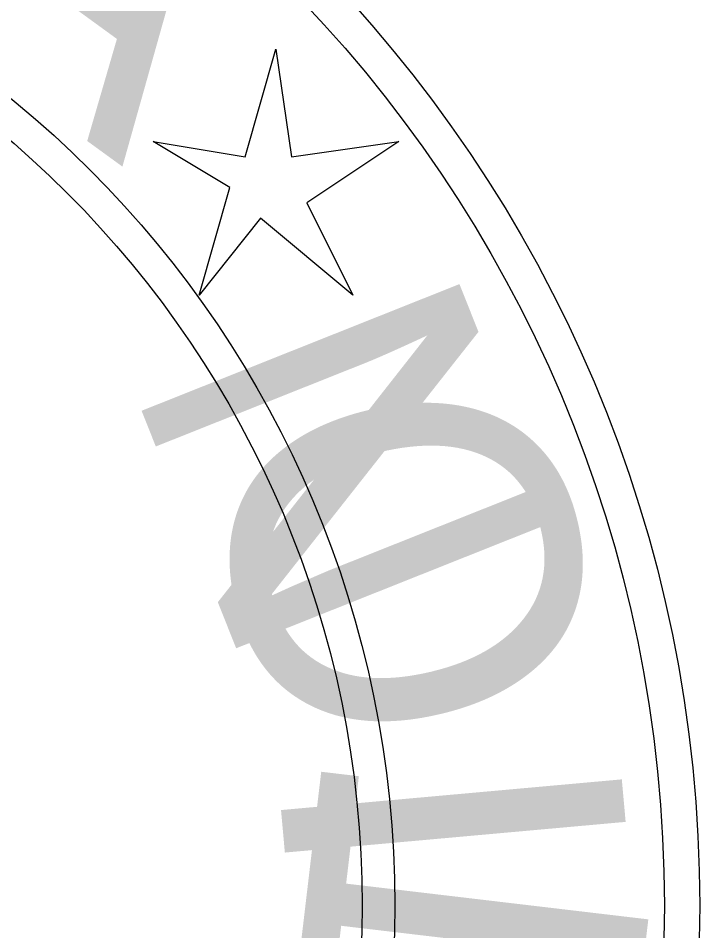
# Model space of a CAD drawing. Extents: x 1797809 to 2198143, y 249608 to 1237864.
# Drawn here: x 2195391.589 to 2195393.919, y 1237127.959 to 1237131.078 of the extents above; entities that cross this region are included whole.
import ezdxf

# ---------------------------------------------------------------- set-up
doc = ezdxf.new("R2010")
doc.units = 0
doc.layers.add('GSBWFILL', color=7, linetype='Continuous')

msp = doc.modelspace()

# ---------------------------------------------------------------- linework, layer by layer
at = {"layer": 'GSBWFILL'}
msp.add_lwpolyline([(2195392.4698, 1237130.9723), (2195392.5224, 1237130.6045), (2195392.8903, 1237130.657), (2195392.5749, 1237130.4468), (2195392.7326, 1237130.1315), (2195392.4173, 1237130.3942), (2195392.2071, 1237130.1315), (2195392.3122, 1237130.4994), (2195392.0494, 1237130.657), (2195392.3647, 1237130.6045)], close=True, dxfattribs=at)
msp.add_lwpolyline([(2195392.4698, 1237130.9723), (2195392.5224, 1237130.6045), (2195392.8903, 1237130.657), (2195392.5749, 1237130.4468), (2195392.7326, 1237130.1315), (2195392.4173, 1237130.3942), (2195392.2071, 1237130.1315), (2195392.3122, 1237130.4994), (2195392.0494, 1237130.657), (2195392.3647, 1237130.6045)], close=True, dxfattribs=at)
msp.add_lwpolyline([(2195392.4698, 1237130.9723), (2195392.5224, 1237130.6045), (2195392.8903, 1237130.657), (2195392.5749, 1237130.4468), (2195392.7326, 1237130.1315), (2195392.4173, 1237130.3942), (2195392.2071, 1237130.1315), (2195392.3122, 1237130.4994), (2195392.0494, 1237130.657), (2195392.3647, 1237130.6045)], close=True, dxfattribs=at)
for radius in [4.5988, 4.5988, 4.5988, 4.4778, 4.4778, 4.4778, 3.5557, 3.5557, 3.5557, 3.4444, 3.4444, 3.4444]:
    msp.add_circle((2195389.3202, 1237128.0451), radius, dxfattribs=at)

# ---------------------------------------------------------------- texts
for s, height, rotation, p in [('A', 1.1695, 323.9887, (2195391.1035, 1237131.1825)), ('A', 1.1695, 323.9887, (2195391.1035, 1237131.1825)), ('A', 1.1695, 323.9887, (2195391.1035, 1237131.1825)), ('N', 1.1701, 111.721, (2195393.4683, 1237129.2381)), ('N', 1.1701, 111.721, (2195393.4683, 1237129.2381)), ('N', 1.1701, 111.721, (2195393.4683, 1237129.2381)), ('O', 1.1701, 103.4326, (2195393.626, 1237128.7651)), ('O', 1.1701, 103.4326, (2195393.626, 1237128.7651)), ('O', 1.1701, 103.4326, (2195393.626, 1237128.7651)), ('T', 1.1701, 83.2565, (2195393.6786, 1237127.4513)), ('T', 1.1701, 83.2565, (2195393.6786, 1237127.4513)), ('T', 1.1701, 83.2565, (2195393.6786, 1237127.4513)), ('I', 1.1701, 95.1442, (2195393.6786, 1237128.187)), ('I', 1.1701, 95.1442, (2195393.6786, 1237128.187)), ('I', 1.1701, 95.1442, (2195393.6786, 1237128.187))]:
    msp.add_text(s, height=height, rotation=rotation, dxfattribs=at).set_placement(p)

doc.saveas('drawing.dxf')
